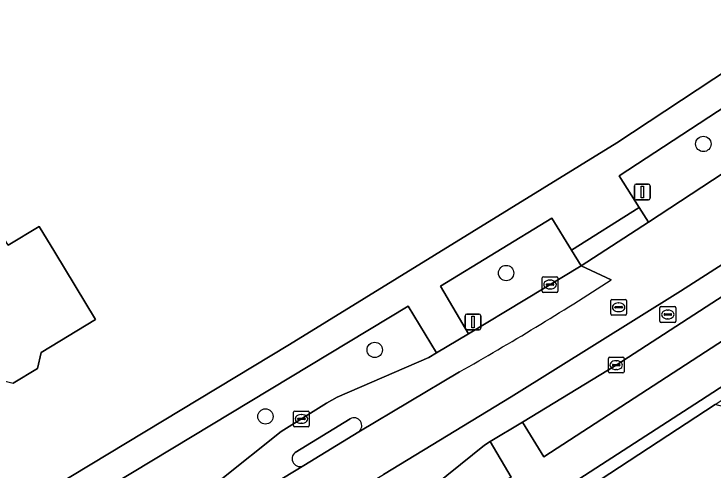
# Model space of a CAD drawing. Extents: x 161772 to 163126, y 383092 to 383917.
# Drawn here: x 162665.09 to 162709.56, y 383710.82 to 383739.86 of the extents above; entities that cross this region are included whole.
import ezdxf

# ---------------------------------------------------------------- set-up
doc = ezdxf.new("R2010")
doc.units = 0
for name, color, linetype in [('IMGEO_Boom', 7, 'Continuous'), ('IMGEO_Erf', 7, 'Continuous'), ('IMGEO_Groenvoorziening', 7, 'Continuous'), ('IMGEO_Haag', 7, 'Continuous'), ('IMGEO_Kolk', 7, 'Continuous'), ('IMGEO_Lichtmast', 7, 'Continuous'), ('IMGEO_Pand', 7, 'Continuous'), ('IMGEO_Rijbaan_lokaal_gesloten', 7, 'Continuous'), ('IMGEO_Rijbaan_lokaal_open', 7, 'Continuous'), ('IMGEO_Rioolput', 7, 'Continuous'), ('IMGEO_Verkeerseiland_open', 7, 'Continuous'), ('IMGEO_Voetpad_open', 7, 'Continuous')]:
    doc.layers.add(name, color=color, linetype=linetype)

msp = doc.modelspace()

# ---------------------------------------------------------------- linework, layer by layer
at = {"layer": 'IMGEO_Boom'}
for centre in [(162708.949, 383731.585), (162696.4, 383723.366), (162688.041, 383718.47), (162681.086, 383714.232)]:
    msp.add_circle(centre, 0.489, dxfattribs=at)
at = {"layer": 'IMGEO_Erf'}
msp.add_lwpolyline([(162657.832, 383796.659), (162637.23, 383811.064), (162613.678, 383828.007), (162567.812, 383798.14), (162600.13, 383750), (162612.632, 383731.377), (162614.76, 383728.311), (162636.946, 383695.216), (162638.817, 383692.373), (162682.627, 383718.822), (162703.454, 383731.664), (162710.617, 383736.394), (162726.651, 383747.451), (162723.086, 383750)], close=True, dxfattribs=at)
msp.add_lwpolyline([(162664.722, 383725.135), (162666.682, 383726.328), (162667.681, 383724.687), (162670.281, 383720.416), (162666.823, 383718.311), (162666.573, 383717.282), (162665.038, 383716.348)], dxfattribs=at)
at = {"layer": 'IMGEO_Groenvoorziening'}
for points in [[(162721.828, 383737.471), (162728.723, 383742.467), (162726.804, 383745.2), (162716.113, 383737.749), (162703.594, 383729.545), (162704.867, 383727.536), (162705.457, 383726.605), (162718.422, 383735.124)], [(162732.742, 383737.254), (162732.215, 383736.882), (162723.129, 383730.413), (162722.017, 383729.586), (162703.405, 383717.501), (162697.444, 383713.871), (162698.795, 383711.671), (162719.728, 383725.26), (162724.21, 383728.635), (162733.763, 383735.756)], [(162709.691, 383715.001), (162711.678, 383716.305), (162715.955, 383719.111), (162720.411, 383722.035), (162725.283, 383725.453), (162730.092, 383728.895), (162730.153, 383728.94), (162732.076, 383730.35), (162738.053, 383734.74), (162737.373, 383735.388), (162729.689, 383729.648), (162721.028, 383723.179), (162719.091, 383721.964), (162708.766, 383715.253), (162699.648, 383709.347), (162700.961, 383704.956), (162701.713, 383705.251), (162700.602, 383709.036)], [(162701.166, 383723.827), (162700.564, 383724.815), (162699.316, 383726.866), (162692.224, 383722.524), (162694.011, 383719.492)], [(162661.991, 383700.068), (162673.341, 383706.957), (162674.333, 383707.487), (162676.039, 383708.576), (162678.198, 383710.183), (162682.086, 383713.267), (162684.966, 383715.069), (162685.654, 383715.46), (162691.489, 383717.995), (162691.98, 383718.283), (162690.176, 383721.256), (162660.103, 383703.106)], [(162713.39, 383710.942), (162713.959, 383712.558), (162711.596, 383714.481), (162709.691, 383715.001), (162700.602, 383709.036), (162701.713, 383705.251), (162703, 383705.756), (162703.038, 383705.631), (162714.178, 383709.282)], [(162640.804, 383679.615), (162642.151, 383677.37), (162657.457, 383686.595), (162696.721, 383710.367), (162695.38, 383712.627), (162695.021, 383712.411), (162691.099, 383709.241), (162688.262, 383707.272), (162686.386, 383706.178), (162680.317, 383703.525)]]:
    msp.add_lwpolyline(points, close=True, dxfattribs=at)
at = {"layer": 'IMGEO_Haag'}
msp.add_lwpolyline([(162738.053, 383734.74), (162737.373, 383735.388), (162729.689, 383729.648), (162721.028, 383723.179), (162719.091, 383721.964), (162708.766, 383715.253), (162699.648, 383709.347), (162700.961, 383704.956), (162701.713, 383705.251), (162700.602, 383709.036), (162709.691, 383715.001), (162711.678, 383716.305), (162715.955, 383719.111), (162720.411, 383722.035), (162725.283, 383725.453), (162730.092, 383728.895), (162730.153, 383728.94), (162732.076, 383730.35)], close=True, dxfattribs=at)
at = {"layer": 'IMGEO_Kolk'}
for p, q in [((162698.694, 383722.207), (162698.694, 383723.059)), ((162698.769, 383723.133), (162699.621, 383723.133)), ((162699.695, 383723.059), (162699.695, 383722.207)), ((162698.953, 383722.627), (162698.953, 383722.639)), ((162699.391, 383722.59), (162698.993, 383722.59)), ((162698.996, 383722.676), (162699.394, 383722.676)), ((162699.182, 383722.913), (162699.207, 383722.913)), ((162699.437, 383722.639), (162699.437, 383722.627)), ((162699.621, 383722.133), (162698.769, 383722.133)), ((162699.205, 383722.353), (162699.18, 383722.353)), ((162702.904, 383717.075), (162702.904, 383717.927)), ((162702.979, 383718.001), (162703.831, 383718.001)), ((162703.392, 383717.781), (162703.417, 383717.781)), ((162703.905, 383717.927), (162703.905, 383717.075)), ((162703.163, 383717.495), (162703.163, 383717.507)), ((162703.601, 383717.458), (162703.203, 383717.458)), ((162703.206, 383717.544), (162703.604, 383717.544)), ((162703.415, 383717.221), (162703.39, 383717.221)), ((162703.647, 383717.507), (162703.647, 383717.495)), ((162703.831, 383717.001), (162702.979, 383717.001)), ((162682.876, 383713.649), (162682.876, 383714.501)), ((162682.951, 383714.575), (162683.803, 383714.575)), ((162683.877, 383714.501), (162683.877, 383713.649)), ((162683.135, 383714.069), (162683.135, 383714.081)), ((162683.178, 383714.118), (162683.576, 383714.118)), ((162683.364, 383714.355), (162683.389, 383714.355)), ((162683.619, 383714.081), (162683.619, 383714.069)), ((162683.573, 383714.032), (162683.175, 383714.032)), ((162683.387, 383713.795), (162683.362, 383713.795)), ((162683.803, 383713.575), (162682.951, 383713.575))]:
    msp.add_line(p, q, dxfattribs=at)
for points in [[(162698.694, 383722.207), (162698.694, 383723.059)], [(162698.769, 383723.133), (162699.621, 383723.133)], [(162699.695, 383723.059), (162699.695, 383722.207)], [(162699.621, 383722.133), (162698.769, 383722.133)], [(162702.904, 383717.075), (162702.904, 383717.927)], [(162702.979, 383718.001), (162703.831, 383718.001)], [(162703.905, 383717.927), (162703.905, 383717.075)], [(162703.831, 383717.001), (162702.979, 383717.001)], [(162682.876, 383713.649), (162682.876, 383714.501)], [(162682.951, 383714.575), (162683.803, 383714.575)], [(162683.877, 383714.501), (162683.877, 383713.649)], [(162683.803, 383713.575), (162682.951, 383713.575)]]:
    msp.add_lwpolyline(points, dxfattribs=at)
for centre, radius, start, end in [((162698.771, 383723.057), 0.0765, 91.552, 178.448), ((162698.771, 383723.057), 0.0765, 91.552, 178.448), ((162699.619, 383723.057), 0.0765, 1.552, 88.448), ((162699.619, 383723.057), 0.0765, 1.552, 88.448), ((162698.993, 383722.636), 0.0403, 85.8775, 175.7526), ((162698.99, 383722.626), 0.0366, 178.938, 274.7102), ((162699.394, 383722.633), 0.043, 264.8664, 352.4533), ((162699.398, 383722.638), 0.0386, 1.7309, 96.639), ((162698.771, 383722.209), 0.0765, 181.552, 268.448), ((162698.771, 383722.209), 0.0765, 181.552, 268.448), ((162699.619, 383722.209), 0.0765, 271.552, 358.448), ((162699.619, 383722.209), 0.0765, 271.552, 358.448), ((162702.981, 383717.925), 0.0765, 91.552, 178.448), ((162702.981, 383717.925), 0.0765, 91.552, 178.448), ((162703.829, 383717.925), 0.0765, 1.552, 88.448), ((162703.829, 383717.925), 0.0765, 1.552, 88.448), ((162703.203, 383717.504), 0.0403, 85.8775, 175.7526), ((162703.2, 383717.494), 0.0366, 178.938, 274.7102), ((162703.604, 383717.501), 0.043, 264.8664, 352.4533), ((162703.608, 383717.506), 0.0386, 1.7309, 96.639), ((162702.981, 383717.077), 0.0765, 181.552, 268.448), ((162702.981, 383717.077), 0.0765, 181.552, 268.448), ((162703.829, 383717.077), 0.0765, 271.552, 358.448), ((162703.829, 383717.077), 0.0765, 271.552, 358.448), ((162682.953, 383714.499), 0.0765, 91.552, 178.448), ((162682.953, 383714.499), 0.0765, 91.552, 178.448), ((162683.801, 383714.499), 0.0765, 1.552, 88.448), ((162683.801, 383714.499), 0.0765, 1.552, 88.448), ((162683.175, 383714.078), 0.0403, 85.8775, 175.7526), ((162683.172, 383714.068), 0.0366, 178.938, 274.7102), ((162683.576, 383714.075), 0.043, 264.8664, 352.4533), ((162683.58, 383714.08), 0.0386, 1.7309, 96.639), ((162682.953, 383713.651), 0.0765, 181.552, 268.448), ((162682.953, 383713.651), 0.0765, 181.552, 268.448), ((162683.801, 383713.651), 0.0765, 271.552, 358.448), ((162683.801, 383713.651), 0.0765, 271.552, 358.448)]:
    msp.add_arc(centre, radius, start, end, dxfattribs=at)
for centre, major_axis, ratio, start_param, end_param in [((162699.181, 383722.633), (-0.387, 0.002), 0.722429, 4.712389, 7.853982), ((162699.206, 383722.633), (-0.39, 0.002), 0.717154, 1.570796, 4.712389), ((162703.391, 383717.501), (-0.387, 0.002), 0.722429, 4.712389, 7.853982), ((162703.416, 383717.501), (-0.39, 0.002), 0.717154, 1.570796, 4.712389), ((162683.363, 383714.075), (-0.387, 0.002), 0.722429, 4.712389, 7.853982), ((162683.388, 383714.075), (-0.39, 0.002), 0.717154, 1.570796, 4.712389)]:
    msp.add_ellipse(centre, major_axis=major_axis, ratio=ratio, start_param=start_param, end_param=end_param, dxfattribs=at)
at = {"layer": 'IMGEO_Lichtmast'}
for p, q in [((162704.568, 383728.125), (162704.568, 383728.925)), ((162704.568, 383728.925), (162704.568, 383728.125)), ((162704.668, 383729.025), (162705.458, 383729.025)), ((162705.458, 383729.025), (162704.668, 383729.025)), ((162705.558, 383728.925), (162705.558, 383728.125)), ((162705.558, 383728.125), (162705.558, 383728.925)), ((162705.458, 383728.025), (162704.668, 383728.025)), ((162704.668, 383728.025), (162705.458, 383728.025)), ((162693.893, 383720.748), (162694.683, 383720.748)), ((162694.683, 383720.748), (162693.893, 383720.748)), ((162693.793, 383719.848), (162693.793, 383720.648)), ((162693.793, 383720.648), (162693.793, 383719.848)), ((162694.783, 383720.648), (162694.783, 383719.848)), ((162694.783, 383719.848), (162694.783, 383720.648)), ((162694.683, 383719.748), (162693.893, 383719.748)), ((162693.893, 383719.748), (162694.683, 383719.748))]:
    msp.add_line(p, q, dxfattribs=at)
for points in [[(162704.988, 383728.9), (162705.138, 383728.9), (162705.138, 383728.15), (162704.988, 383728.15), (162704.988, 383728.9)], [(162694.213, 383720.623), (162694.363, 383720.623), (162694.363, 383719.873), (162694.213, 383719.873), (162694.213, 383720.623)]]:
    msp.add_lwpolyline(points, dxfattribs=at)
for centre, start, end in [((162704.668, 383728.925), 90, 180), ((162704.668, 383728.925), 90, 180), ((162705.458, 383728.925), 0, 90), ((162705.458, 383728.925), 360, 90), ((162704.668, 383728.125), 180, 270), ((162704.668, 383728.125), 180, 270), ((162705.458, 383728.125), 270, 0), ((162705.458, 383728.125), 270, 0), ((162693.893, 383720.648), 90, 180), ((162693.893, 383720.648), 90, 180), ((162694.683, 383720.648), 0, 90), ((162694.683, 383720.648), 360, 90), ((162693.893, 383719.848), 180, 270), ((162693.893, 383719.848), 180, 270), ((162694.683, 383719.848), 270, 0), ((162694.683, 383719.848), 270, 0)]:
    msp.add_arc(centre, 0.1, start, end, dxfattribs=at)
at = {"layer": 'IMGEO_Pand'}
msp.add_lwpolyline([(162660.861, 383731.477), (162660.505, 383731.259), (162659.492, 383732.923), (162654.784, 383730.057), (162655.815, 383728.363), (162652.261, 383726.199), (162649.23, 383731.177), (162647.417, 383730.073), (162657.349, 383713.761), (162662.628, 383716.975), (162663.195, 383716.043), (162664.078, 383716.581), (162665.038, 383716.348), (162666.573, 383717.282), (162666.823, 383718.311), (162670.281, 383720.416), (162667.681, 383724.687), (162666.682, 383726.328), (162664.722, 383725.135)], close=True, dxfattribs=at)
at = {"layer": 'IMGEO_Rijbaan_lokaal_gesloten'}
for points in [[(162590.017, 383649.178), (162594.038, 383651.336), (162638.723, 383678.36), (162640.804, 383679.615), (162680.317, 383703.525), (162686.386, 383706.178), (162688.262, 383707.272), (162691.099, 383709.241), (162695.021, 383712.411), (162695.38, 383712.627), (162697.444, 383713.871), (162703.405, 383717.501), (162722.017, 383729.586), (162723.129, 383730.413), (162732.215, 383736.882), (162731.138, 383738.376), (162722.96, 383732.48), (162711.279, 383724.631), (162707.494, 383722.21), (162696.719, 383715.474), (162688.607, 383710.543)], [(162703.079, 383722.924), (162702.122, 383723.375), (162701.166, 383723.827), (162694.011, 383719.492), (162691.98, 383718.283), (162691.489, 383717.995), (162685.654, 383715.46), (162684.966, 383715.069), (162682.086, 383713.267), (162678.198, 383710.183), (162676.039, 383708.576), (162674.333, 383707.487), (162673.341, 383706.957), (162661.991, 383700.068), (162660.95, 383699.442), (162642.334, 383688.226), (162642.168, 383688.126), (162643.07, 383686.558), (162683.539, 383711.106)], [(162687.02, 383713.254), (162693.429, 383717.065)], [(162682.985, 383711.94), (162686.471, 383714.08)]]:
    msp.add_lwpolyline(points, dxfattribs=at)
for centre, radius, start, end in [((162599.178, 383883.177), 190.988, 299.57041, 302.95768), ((162686.72, 383713.65), 0.497, 307.1263, 120.0936), ((162683.286, 383711.539), 0.501, 126.8252, 300.3645)]:
    msp.add_arc(centre, radius, start, end, dxfattribs=at)
at = {"layer": 'IMGEO_Rijbaan_lokaal_open'}
for points in [[(162592.593, 383652.566), (162685.158, 383708.467), (162688.607, 383710.543), (162696.719, 383715.474), (162707.494, 383722.21), (162711.279, 383724.631), (162722.96, 383732.48), (162731.138, 383738.376), (162732.215, 383736.882), (162732.742, 383737.254), (162748.551, 383751.195)], [(162728.723, 383742.467), (162721.828, 383737.471), (162718.422, 383735.124), (162705.457, 383726.605), (162701.166, 383723.827), (162702.122, 383723.375), (162703.079, 383722.924)], [(162693.429, 383717.065), (162687.02, 383713.254), (162683.539, 383711.106), (162643.07, 383686.558), (162642.168, 383688.126), (162630.851, 383681.108), (162630.091, 383680.806), (162630.003, 383680.753), (162630.923, 383679.241), (162591.926, 383655.64)]]:
    msp.add_lwpolyline(points, dxfattribs=at)
msp.add_arc((162599.178, 383883.177), 190.988, 299.57041, 302.95768, dxfattribs=at)
at = {"layer": 'IMGEO_Rioolput'}
for p, q in [((162703.062, 383720.759), (162703.062, 383721.611)), ((162703.137, 383721.685), (162703.989, 383721.685)), ((162704.063, 383721.611), (162704.063, 383720.759)), ((162703.321, 383721.179), (162703.321, 383721.191)), ((162703.364, 383721.228), (162703.762, 383721.228)), ((162703.55, 383721.465), (162703.575, 383721.465)), ((162703.805, 383721.191), (162703.805, 383721.179)), ((162706.188, 383720.299), (162706.188, 383721.151)), ((162706.263, 383721.225), (162707.115, 383721.225)), ((162707.189, 383721.151), (162707.189, 383720.299)), ((162703.759, 383721.142), (162703.361, 383721.142)), ((162703.573, 383720.905), (162703.548, 383720.905)), ((162706.447, 383720.719), (162706.447, 383720.731)), ((162706.49, 383720.768), (162706.888, 383720.768)), ((162706.676, 383721.005), (162706.701, 383721.005)), ((162706.931, 383720.731), (162706.931, 383720.719)), ((162703.989, 383720.685), (162703.137, 383720.685)), ((162706.885, 383720.682), (162706.487, 383720.682)), ((162706.699, 383720.445), (162706.674, 383720.445)), ((162707.115, 383720.225), (162706.263, 383720.225))]:
    msp.add_line(p, q, dxfattribs=at)
for points in [[(162703.062, 383720.759), (162703.062, 383721.611)], [(162703.137, 383721.685), (162703.989, 383721.685)], [(162704.063, 383721.611), (162704.063, 383720.759)], [(162706.188, 383720.299), (162706.188, 383721.151)], [(162706.263, 383721.225), (162707.115, 383721.225)], [(162707.189, 383721.151), (162707.189, 383720.299)], [(162703.989, 383720.685), (162703.137, 383720.685)], [(162707.115, 383720.225), (162706.263, 383720.225)]]:
    msp.add_lwpolyline(points, dxfattribs=at)
for centre, radius, start, end in [((162703.139, 383721.609), 0.0765, 91.552, 178.448), ((162703.139, 383721.609), 0.0765, 91.552, 178.448), ((162703.987, 383721.609), 0.0765, 1.552, 88.448), ((162703.987, 383721.609), 0.0765, 1.552, 88.448), ((162703.361, 383721.188), 0.0403, 85.8775, 175.7526), ((162703.358, 383721.178), 0.0366, 178.938, 274.7102), ((162703.762, 383721.185), 0.043, 264.8664, 352.4533), ((162703.766, 383721.19), 0.0386, 1.7309, 96.639), ((162706.265, 383721.149), 0.0765, 91.552, 178.448), ((162706.265, 383721.149), 0.0765, 91.552, 178.448), ((162707.113, 383721.149), 0.0765, 1.552, 88.448), ((162707.113, 383721.149), 0.0765, 1.552, 88.448), ((162703.139, 383720.761), 0.0765, 181.552, 268.448), ((162703.139, 383720.761), 0.0765, 181.552, 268.448), ((162703.987, 383720.761), 0.0765, 271.552, 358.448), ((162703.987, 383720.761), 0.0765, 271.552, 358.448), ((162706.487, 383720.728), 0.0403, 85.8775, 175.7526), ((162706.484, 383720.718), 0.0366, 178.938, 274.7102), ((162706.888, 383720.725), 0.043, 264.8664, 352.4533), ((162706.892, 383720.73), 0.0386, 1.7309, 96.639), ((162706.265, 383720.301), 0.0765, 181.552, 268.448), ((162706.265, 383720.301), 0.0765, 181.552, 268.448), ((162707.113, 383720.301), 0.0765, 271.552, 358.448), ((162707.113, 383720.301), 0.0765, 271.552, 358.448)]:
    msp.add_arc(centre, radius, start, end, dxfattribs=at)
for centre, major_axis, ratio, start_param, end_param in [((162703.549, 383721.185), (-0.387, 0.002), 0.722429, 4.712389, 7.853982), ((162703.574, 383721.185), (-0.39, 0.002), 0.717154, 1.570796, 4.712389), ((162706.675, 383720.725), (-0.387, 0.002), 0.722429, 4.712389, 7.853982), ((162706.7, 383720.725), (-0.39, 0.002), 0.717154, 1.570796, 4.712389)]:
    msp.add_ellipse(centre, major_axis=major_axis, ratio=ratio, start_param=start_param, end_param=end_param, dxfattribs=at)
at = {"layer": 'IMGEO_Verkeerseiland_open'}
for points in [[(162686.471, 383714.08), (162682.985, 383711.94)], [(162683.539, 383711.106), (162687.02, 383713.254)]]:
    msp.add_lwpolyline(points, dxfattribs=at)
for centre, radius, start, end in [((162686.72, 383713.65), 0.497, 307.1263, 120.0936), ((162683.286, 383711.539), 0.501, 126.8252, 300.3645)]:
    msp.add_arc(centre, radius, start, end, dxfattribs=at)
at = {"layer": 'IMGEO_Voetpad_open'}
for points in [[(162729.356, 383751.858), (162726.651, 383747.451), (162710.617, 383736.394), (162703.454, 383731.664), (162682.627, 383718.822), (162638.817, 383692.373), (162634.969, 383690.882), (162635.866, 383689.551)], [(162640.487, 383691.266), (162641.14, 383691.662), (162659.077, 383702.487), (162660.95, 383699.442), (162661.991, 383700.068), (162660.103, 383703.106), (162690.176, 383721.256), (162691.98, 383718.283), (162694.011, 383719.492), (162692.224, 383722.524), (162699.316, 383726.866), (162700.564, 383724.815), (162704.867, 383727.536), (162703.594, 383729.545), (162716.113, 383737.749), (162726.804, 383745.2), (162728.723, 383742.467)], [(162594.599, 383645.814), (162606.281, 383652.826), (162606.825, 383653.172), (162620.289, 383661.302), (162642.783, 383674.883), (162696.058, 383707.113), (162699.648, 383709.347), (162708.766, 383715.253), (162719.091, 383721.964), (162721.028, 383723.179), (162729.689, 383729.648), (162737.373, 383735.388), (162741.835, 383738.733)], [(162732.742, 383737.254), (162733.763, 383735.756), (162724.21, 383728.635), (162719.728, 383725.26), (162698.795, 383711.671), (162697.444, 383713.871), (162695.38, 383712.627), (162696.721, 383710.367), (162657.457, 383686.595), (162642.151, 383677.37), (162640.804, 383679.615), (162638.723, 383678.36), (162640.089, 383676.091), (162597.397, 383650.291), (162594.869, 383648.777), (162591.756, 383647.099)]]:
    msp.add_lwpolyline(points, dxfattribs=at)
msp.add_lwpolyline([(162705.457, 383726.605), (162704.867, 383727.536), (162700.564, 383724.815), (162701.166, 383723.827)], close=True, dxfattribs=at)

doc.saveas('drawing.dxf')
